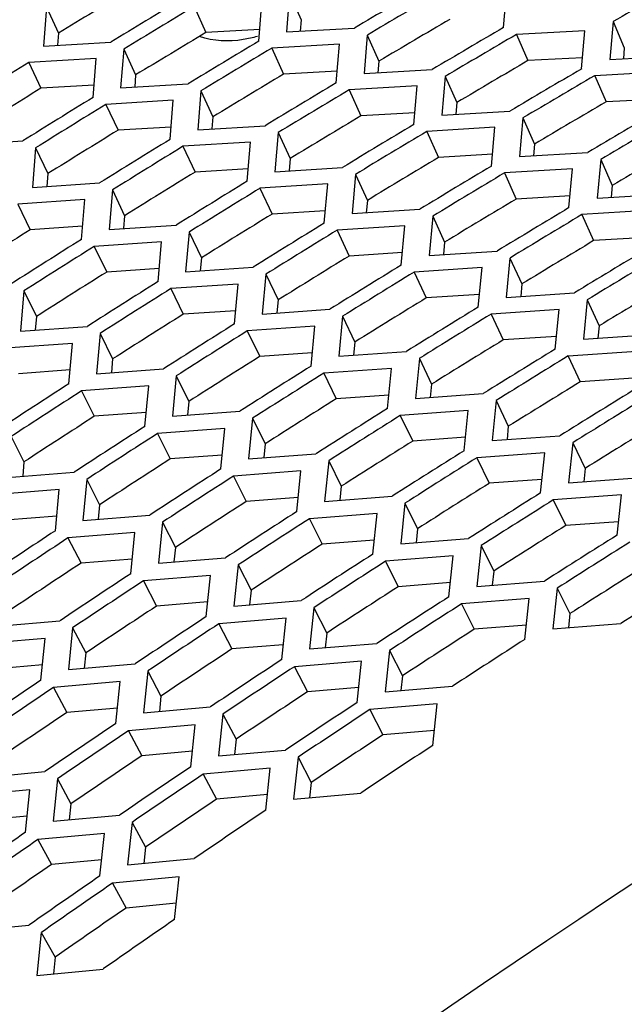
# Model space of a CAD drawing. Header units: millimetres. Extents: x 0 to 420, y 0 to 297.
# Tile 434 of 502: x 335.47 to 337.41, y 243.23 to 246.4. Entities that reach past the tile are written whole.
import ezdxf

# ---------------------------------------------------------------- set-up
doc = ezdxf.new("R2010")
doc.units = ezdxf.units.MM
doc.header["$LTSCALE"] = 23.1
doc.layers.get('0').update_dxf_attribs({"linetype": 'CONTINUOUS'})

msp = doc.modelspace()

# ---------------------------------------------------------------- linework, layer by layer
at = {"color": 3, "linetype": 'CONTINUOUS'}
for p, q in [((337.0243, 246.3719), (337.0345, 246.4945)), ((336.3347, 246.4813), (336.3249, 246.3577)), ((335.5516, 246.4372), (335.5423, 246.3122)), ((336.2357, 246.3279), (336.2455, 246.4518)), ((336.3249, 246.3577), (336.5435, 246.37)), ((337.3769, 246.3909), (337.3662, 246.2684)), ((336.5853, 246.3477), (336.5751, 246.2238)), ((337.2865, 246.3617), (337.0662, 246.3498)), ((337.2758, 246.2389), (337.2865, 246.3617)), ((335.5423, 246.3122), (335.759, 246.325)), ((335.8005, 246.3025), (335.7907, 246.1772)), ((336.4958, 246.318), (336.2773, 246.3055)), ((336.4855, 246.1938), (336.4958, 246.318)), ((335.7118, 246.2724), (335.4952, 246.2594)), ((335.702, 246.1468), (335.7118, 246.2724)), ((337.3662, 246.2684), (337.5872, 246.2804)), ((336.5751, 246.2238), (336.7941, 246.2363)), ((336.8359, 246.2141), (336.8252, 246.0899)), ((337.5385, 246.2289), (337.3177, 246.2167)), ((335.7907, 246.1772), (336.0079, 246.1903)), ((336.7461, 246.1842), (336.5271, 246.1714)), ((336.7353, 246.0597), (336.7461, 246.1842)), ((336.0494, 246.1679), (336.0391, 246.0423)), ((335.9604, 246.1376), (335.7434, 246.1243)), ((335.9502, 246.0117), (335.9604, 246.1376)), ((336.8252, 246.0899), (337.0447, 246.1027)), ((337.0865, 246.0805), (337.0753, 245.956)), ((336.0391, 246.0423), (336.2568, 246.0557)), ((336.9964, 246.0504), (336.777, 246.0374)), ((336.9852, 245.9257), (336.9964, 246.0504)), ((336.2983, 246.0333), (336.2876, 245.9074)), ((335.26, 245.9929), (335.4757, 246.0068)), ((336.209, 246.0027), (335.9915, 245.9892)), ((336.1983, 245.8766), (336.209, 246.0027)), ((335.5169, 245.9842), (335.5067, 245.857)), ((337.0753, 245.956), (337.2953, 245.9691)), ((337.3371, 245.9468), (337.3254, 245.8221)), ((336.2876, 245.9074), (336.5057, 245.9211)), ((336.5472, 245.8986), (336.536, 245.7724)), ((337.2467, 245.9166), (337.0268, 245.9033)), ((337.235, 245.7916), (337.2467, 245.9166)), ((335.5067, 245.857), (335.7229, 245.8711)), ((336.4576, 245.8679), (336.2396, 245.8541)), ((336.4464, 245.7415), (336.4576, 245.8679)), ((335.7641, 245.8485), (335.7534, 245.721)), ((337.3254, 245.8221), (337.5459, 245.8355)), ((335.6754, 245.8174), (335.4593, 245.803)), ((335.6647, 245.6895), (335.6754, 245.8174)), ((336.536, 245.7724), (336.7546, 245.7864)), ((336.796, 245.764), (336.7844, 245.6375)), ((337.497, 245.7829), (337.2766, 245.7692)), ((335.7534, 245.721), (335.9701, 245.7354)), ((336.7062, 245.7331), (336.4878, 245.719)), ((336.6945, 245.6064), (336.7062, 245.7331)), ((336.0113, 245.7128), (336.0001, 245.585)), ((335.9223, 245.6815), (335.7058, 245.6668)), ((335.9111, 245.5534), (335.9223, 245.6815)), ((336.7844, 245.6375), (337.0035, 245.6518)), ((337.0449, 245.6293), (337.0328, 245.5026)), ((336.0001, 245.585), (336.2173, 245.5998)), ((336.2585, 245.5772), (336.2468, 245.449)), ((336.9548, 245.5983), (336.7359, 245.5839)), ((336.9427, 245.4713), (336.9548, 245.5983)), ((336.1692, 245.5456), (335.9522, 245.5307)), ((336.1576, 245.4172), (336.1692, 245.5456)), ((335.4789, 245.5232), (335.4678, 245.3937)), ((337.0328, 245.5026), (337.2523, 245.5171)), ((337.2938, 245.4947), (337.2812, 245.3677)), ((336.2468, 245.449), (336.4645, 245.4641)), ((337.2034, 245.4635), (336.984, 245.4488)), ((337.1908, 245.3362), (337.2034, 245.4635)), ((336.5057, 245.4415), (336.4936, 245.313)), ((335.4678, 245.3937), (335.6835, 245.4092)), ((335.7244, 245.3864), (335.7128, 245.2566)), ((336.4161, 245.4098), (336.1987, 245.3945)), ((336.404, 245.2811), (336.4161, 245.4098)), ((335.6358, 245.3543), (335.4202, 245.3386)), ((335.6242, 245.2242), (335.6358, 245.3543)), ((337.2812, 245.3677), (337.5012, 245.3825)), ((336.4936, 245.313), (336.7117, 245.3284)), ((337.452, 245.3287), (337.2322, 245.3137)), ((336.7529, 245.3058), (336.7403, 245.1771)), ((335.7128, 245.2566), (335.929, 245.2725)), ((336.663, 245.2739), (336.4451, 245.2584)), ((336.6505, 245.1449), (336.663, 245.2739)), ((335.9699, 245.2497), (335.9579, 245.1196)), ((335.881, 245.2173), (335.665, 245.2013)), ((335.8689, 245.087), (335.881, 245.2173)), ((336.7403, 245.1771), (336.9588, 245.1927)), ((337, 245.1701), (336.987, 245.0411)), ((335.9579, 245.1196), (336.1745, 245.1357)), ((336.9099, 245.1381), (336.6915, 245.1222)), ((336.8969, 245.0088), (336.9099, 245.1381)), ((336.2154, 245.1129), (336.2029, 244.9825)), ((336.1262, 245.0804), (335.9097, 245.0641)), ((336.1137, 244.9497), (336.1262, 245.0804)), ((336.987, 245.0411), (337.206, 245.057)), ((337.2472, 245.0344), (337.2337, 244.9051)), ((337.1568, 245.0022), (336.938, 244.9861)), ((337.1433, 244.8726), (337.1568, 245.0022)), ((336.2029, 244.9825), (336.42, 244.999)), ((336.4609, 244.9762), (336.4479, 244.8455)), ((335.4258, 244.9223), (335.6409, 244.9392)), ((336.3714, 244.9435), (336.1545, 244.9269)), ((336.3584, 244.8125), (336.3714, 244.9435)), ((335.6816, 244.9162), (335.6691, 244.7842)), ((337.2337, 244.9051), (337.4532, 244.9213)), ((335.593, 244.8831), (335.378, 244.866)), ((335.5805, 244.7507), (335.593, 244.8831)), ((336.4479, 244.8455), (336.6655, 244.8622)), ((337.4038, 244.8663), (337.1844, 244.8499)), ((337.3898, 244.7364), (337.4038, 244.8663)), ((336.7064, 244.8394), (336.693, 244.7084)), ((335.6691, 244.7842), (335.8848, 244.8014)), ((336.6166, 244.8066), (336.3992, 244.7896)), ((336.6032, 244.6753), (336.6166, 244.8066)), ((335.9254, 244.7784), (335.9125, 244.646)), ((335.8365, 244.7451), (335.621, 244.7277)), ((335.8236, 244.6124), (335.8365, 244.7451)), ((336.693, 244.7084), (336.911, 244.7255)), ((336.9519, 244.7027), (336.938, 244.5714)), ((335.9125, 244.646), (336.1286, 244.6635)), ((336.8618, 244.6696), (336.644, 244.6524)), ((336.8479, 244.5381), (336.8618, 244.6696)), ((336.1692, 244.6406), (336.1558, 244.5079)), ((336.08, 244.607), (335.8641, 244.5894)), ((336.0667, 244.4741), (336.08, 244.607)), ((336.938, 244.5714), (337.1565, 244.5887)), ((337.1974, 244.5659), (337.183, 244.4344)), ((337.1071, 244.5327), (336.8887, 244.5152)), ((337.0927, 244.4008), (337.1071, 244.5327)), ((336.1558, 244.5079), (336.3724, 244.5257)), ((336.413, 244.5027), (336.3992, 244.3698)), ((336.3236, 244.469), (336.1072, 244.4511)), ((336.3097, 244.3358), (336.3236, 244.469)), ((335.3807, 244.4428), (335.5953, 244.461)), ((335.6357, 244.4379), (335.6224, 244.3036)), ((337.183, 244.4344), (337.402, 244.452)), ((335.5471, 244.4037), (335.3327, 244.3853)), ((335.5339, 244.2691), (335.5471, 244.4037)), ((336.3992, 244.3698), (336.6162, 244.3879)), ((336.6569, 244.3649), (336.6425, 244.2316)), ((335.6224, 244.3036), (335.8375, 244.3221)), ((336.5671, 244.331), (336.3503, 244.3127)), ((336.5528, 244.1975), (336.5671, 244.331)), ((335.8778, 244.2989), (335.8641, 244.1643)), ((335.789, 244.2646), (335.5741, 244.2459)), ((335.7753, 244.1297), (335.789, 244.2646)), ((336.6425, 244.2316), (336.86, 244.25)), ((335.8641, 244.1643), (336.0796, 244.1832)), ((336.8107, 244.193), (336.5933, 244.1744)), ((336.7959, 244.0591), (336.8107, 244.193)), ((336.12, 244.16), (336.1058, 244.0251)), ((336.0309, 244.1255), (335.8155, 244.1065)), ((336.0167, 243.9903), (336.0309, 244.1255)), ((336.1058, 244.0251), (336.3218, 244.0442)), ((336.3621, 244.0211), (336.3475, 243.8858)), ((335.3328, 243.9551), (335.5468, 243.9747)), ((336.2727, 243.9864), (336.0569, 243.967)), ((336.2581, 243.8508), (336.2727, 243.9864)), ((335.5868, 243.9513), (335.5728, 243.8147)), ((335.4984, 243.9162), (335.2845, 243.8964)), ((335.4843, 243.7793), (335.4984, 243.9162)), ((336.3475, 243.8858), (336.5639, 243.9053)), ((335.5728, 243.8147), (335.7872, 243.8346)), ((335.8273, 243.8113), (335.8128, 243.6743)), ((335.7386, 243.7759), (335.5243, 243.7559)), ((335.7241, 243.6387), (335.7386, 243.7759)), ((335.8128, 243.6743), (336.0277, 243.6946)), ((335.9788, 243.6357), (335.764, 243.6153)), ((335.9638, 243.4982), (335.9788, 243.6357)), ((335.282, 243.4592), (335.4954, 243.4801)), ((335.5352, 243.4565), (335.5203, 243.3176)), ((335.5203, 243.3176), (335.7342, 243.3389))]:
    msp.add_line(p, q, dxfattribs=at)
at = {"color": 7, "linetype": 'CONTINUOUS'}
for p, q in [((336.3347, 246.4813), (336.372, 246.3971)), ((335.5516, 246.4372), (335.59, 246.3536)), ((336.0275, 246.4396), (336.0653, 246.3557)), ((336.372, 246.3971), (336.3692, 246.3602)), ((336.372, 246.3971), (336.3692, 246.3602)), ((337.3769, 246.3909), (337.4132, 246.3061)), ((335.59, 246.3536), (335.5872, 246.3148)), ((335.59, 246.3536), (335.5872, 246.3148)), ((336.2387, 246.3653), (336.0653, 246.3557)), ((336.5853, 246.3477), (336.6226, 246.2635)), ((337.0662, 246.3498), (337.1029, 246.2652)), ((335.8005, 246.3025), (335.8389, 246.219)), ((336.2773, 246.3055), (336.3151, 246.2216)), ((337.4132, 246.3061), (337.4102, 246.2708)), ((337.2789, 246.2747), (337.1029, 246.2652)), ((335.4952, 246.2594), (335.5341, 246.1761)), ((336.6226, 246.2635), (336.6197, 246.2263)), ((336.6226, 246.2635), (336.6197, 246.2263)), ((335.8389, 246.219), (335.8359, 246.18)), ((336.4886, 246.2314), (336.3151, 246.2216)), ((336.8359, 246.2141), (336.8732, 246.1299)), ((337.3177, 246.2167), (337.3544, 246.1322)), ((335.7051, 246.1863), (335.5341, 246.1761)), ((336.0494, 246.1679), (336.0878, 246.0843)), ((336.5271, 246.1714), (336.5649, 246.0875)), ((335.7434, 246.1243), (335.7822, 246.041)), ((336.8732, 246.1299), (336.8701, 246.0925)), ((336.8732, 246.1299), (336.8701, 246.0925)), ((337.5306, 246.1418), (337.3544, 246.1322)), ((336.0878, 246.0843), (336.0847, 246.0451)), ((336.0878, 246.0843), (336.0847, 246.0451)), ((336.7386, 246.0976), (336.5649, 246.0875)), ((337.0865, 246.0805), (337.1238, 245.9963)), ((335.9534, 246.0514), (335.7822, 246.041)), ((336.2983, 246.0333), (336.3367, 245.9497)), ((336.777, 246.0374), (336.8148, 245.9535)), ((335.9915, 245.9892), (336.0304, 245.9059)), ((337.1238, 245.9963), (337.1205, 245.9587)), ((335.5169, 245.9842), (335.5563, 245.9013)), ((336.9886, 245.9637), (336.8148, 245.9535)), ((336.3367, 245.9497), (336.3334, 245.9103)), ((337.3371, 245.9468), (337.3744, 245.8627)), ((335.5563, 245.9013), (335.5531, 245.86)), ((335.5563, 245.9013), (335.5531, 245.86)), ((336.2017, 245.9165), (336.0304, 245.9059)), ((336.5472, 245.8986), (336.5855, 245.8151)), ((337.0268, 245.9033), (337.0646, 245.8194)), ((337.3744, 245.8627), (337.371, 245.8249)), ((337.3744, 245.8627), (337.371, 245.8249)), ((335.7641, 245.8485), (335.8035, 245.7656)), ((336.2396, 245.8541), (336.2785, 245.7708)), ((337.2386, 245.8298), (337.0646, 245.8194)), ((335.4593, 245.803), (335.4992, 245.7204)), ((336.5855, 245.8151), (336.5821, 245.7754)), ((336.5855, 245.8151), (336.5821, 245.7754)), ((335.8035, 245.7656), (335.8002, 245.7241)), ((335.8035, 245.7656), (335.8002, 245.7241)), ((336.45, 245.7816), (336.2785, 245.7708)), ((336.796, 245.764), (336.8344, 245.6804)), ((337.2766, 245.7692), (337.3144, 245.6853)), ((335.6682, 245.7315), (335.4992, 245.7204)), ((336.0113, 245.7128), (336.0507, 245.6299)), ((336.4878, 245.719), (336.5266, 245.6357)), ((336.8344, 245.6804), (336.8309, 245.6406)), ((336.8344, 245.6804), (336.8309, 245.6406)), ((337.4886, 245.696), (337.3144, 245.6853)), ((335.7058, 245.6668), (335.7457, 245.5842)), ((336.6983, 245.6467), (336.5266, 245.6357)), ((336.0507, 245.6299), (336.0472, 245.5882)), ((336.0507, 245.6299), (336.0472, 245.5882)), ((337.0449, 245.6293), (337.0833, 245.5458)), ((335.9149, 245.5956), (335.7457, 245.5842)), ((336.2585, 245.5772), (336.2979, 245.4942)), ((336.7359, 245.5839), (336.7747, 245.5006)), ((337.0833, 245.5458), (337.0796, 245.5057)), ((337.0833, 245.5458), (337.0796, 245.5057)), ((335.4789, 245.5232), (335.5194, 245.4409)), ((335.9522, 245.5307), (335.9921, 245.4481)), ((336.9466, 245.5118), (336.7747, 245.5006)), ((336.2979, 245.4942), (336.2942, 245.4523)), ((336.2979, 245.4942), (336.2942, 245.4523)), ((337.2938, 245.4947), (337.3322, 245.4111)), ((336.1615, 245.4596), (335.9921, 245.4481)), ((336.984, 245.4488), (337.0229, 245.3655)), ((335.5194, 245.4409), (335.5158, 245.3972)), ((336.5057, 245.4415), (336.5451, 245.3586)), ((335.7244, 245.3864), (335.7649, 245.3042)), ((336.1987, 245.3945), (336.2386, 245.3119)), ((337.3322, 245.4111), (337.3283, 245.3709)), ((337.3322, 245.4111), (337.3283, 245.3709)), ((336.5451, 245.3586), (336.5412, 245.3164)), ((336.5451, 245.3586), (336.5412, 245.3164)), ((337.1949, 245.3769), (337.0229, 245.3655)), ((336.4081, 245.3237), (336.2386, 245.3119)), ((335.7649, 245.3042), (335.7611, 245.2602)), ((336.7529, 245.3058), (336.7923, 245.2229)), ((337.2322, 245.3137), (337.271, 245.2304)), ((335.6282, 245.2687), (335.4612, 245.2566)), ((336.4451, 245.2584), (336.485, 245.1758)), ((335.9699, 245.2497), (336.0104, 245.1674)), ((337.4432, 245.242), (337.271, 245.2304)), ((335.665, 245.2013), (335.7059, 245.1194)), ((336.7923, 245.2229), (336.7883, 245.1805)), ((336.7923, 245.2229), (336.7883, 245.1805)), ((336.0104, 245.1674), (336.0064, 245.1232)), ((336.6547, 245.1878), (336.485, 245.1758)), ((337, 245.1701), (337.0395, 245.0872)), ((335.8731, 245.1317), (335.7059, 245.1194)), ((336.2154, 245.1129), (336.2559, 245.0307)), ((336.6915, 245.1222), (336.7314, 245.0396)), ((337.0395, 245.0872), (337.0353, 245.0446)), ((337.0395, 245.0872), (337.0353, 245.0446)), ((335.4378, 245.0541), (335.4793, 244.9725)), ((335.9097, 245.0641), (335.9507, 244.9822)), ((336.9013, 245.0518), (336.7314, 245.0396)), ((337.2472, 245.0344), (337.2867, 244.9515)), ((336.2559, 245.0307), (336.2517, 244.9863)), ((335.4793, 244.9725), (335.4752, 244.9262)), ((336.118, 244.9947), (335.9507, 244.9822)), ((336.4609, 244.9762), (336.5014, 244.8939)), ((336.938, 244.9861), (336.9779, 244.9035)), ((337.2867, 244.9515), (337.2823, 244.9087)), ((335.6816, 244.9162), (335.7231, 244.8347)), ((336.1545, 244.9269), (336.1954, 244.8449)), ((337.1479, 244.9159), (336.9779, 244.9035)), ((336.5014, 244.8939), (336.4971, 244.8493)), ((336.3629, 244.8576), (336.1954, 244.8449)), ((337.1844, 244.8499), (337.2243, 244.7673)), ((335.7231, 244.8347), (335.7188, 244.7882)), ((336.7064, 244.8394), (336.7469, 244.7572)), ((335.585, 244.7977), (335.42, 244.7847)), ((336.3992, 244.7896), (336.4402, 244.7077)), ((337.3945, 244.7799), (337.2243, 244.7673)), ((335.9254, 244.7784), (335.9669, 244.6968)), ((336.7469, 244.7572), (336.7424, 244.7123)), ((335.621, 244.7277), (335.663, 244.6464)), ((336.6079, 244.7206), (336.4402, 244.7077)), ((335.9669, 244.6968), (335.9625, 244.6501)), ((336.9519, 244.7027), (336.9924, 244.6204)), ((335.8282, 244.6596), (335.663, 244.6464)), ((336.1692, 244.6406), (336.2107, 244.559)), ((336.644, 244.6524), (336.6849, 244.5705)), ((336.9924, 244.6204), (336.9877, 244.5754)), ((335.8641, 244.5894), (335.9061, 244.5081)), ((336.2107, 244.559), (336.2061, 244.5121)), ((336.8528, 244.5836), (336.6849, 244.5705)), ((337.1974, 244.5659), (337.2379, 244.4837)), ((336.0715, 244.5215), (335.9061, 244.5081)), ((336.413, 244.5027), (336.4546, 244.4212)), ((336.8887, 244.5152), (336.9297, 244.4332)), ((337.2379, 244.4837), (337.2331, 244.4384)), ((335.6357, 244.4379), (335.6783, 244.357)), ((336.1072, 244.4511), (336.1492, 244.3698)), ((337.0977, 244.4466), (336.9297, 244.4332)), ((336.4546, 244.4212), (336.4498, 244.374)), ((336.3147, 244.3834), (336.1492, 244.3698)), ((335.6783, 244.357), (335.6735, 244.308)), ((336.6569, 244.3649), (336.6984, 244.2833)), ((335.5388, 244.3186), (335.3757, 244.3047)), ((336.3503, 244.3127), (336.3923, 244.2315)), ((335.8778, 244.2989), (335.9204, 244.2181)), ((336.6984, 244.2833), (336.6934, 244.2359)), ((335.5741, 244.2459), (335.6171, 244.1653)), ((336.558, 244.2453), (336.3923, 244.2315)), ((335.9204, 244.2181), (335.9155, 244.1688)), ((335.7804, 244.1794), (335.6171, 244.1653)), ((336.12, 244.16), (336.1625, 244.0791)), ((336.5933, 244.1744), (336.6353, 244.0931)), ((335.8155, 244.1065), (335.8585, 244.0259)), ((336.8012, 244.1072), (336.6353, 244.0931)), ((336.1625, 244.0791), (336.1575, 244.0297)), ((336.0219, 244.0402), (335.8585, 244.0259)), ((336.3621, 244.0211), (336.4047, 243.9402)), ((336.0569, 243.967), (336.0999, 243.8864)), ((335.5868, 243.9513), (335.6305, 243.8711)), ((336.4047, 243.9402), (336.3994, 243.8905)), ((336.2635, 243.901), (336.0999, 243.8864)), ((335.6305, 243.8711), (335.6253, 243.8196)), ((335.4897, 243.8313), (335.3286, 243.8166)), ((335.8273, 243.8113), (335.8709, 243.7311)), ((335.5243, 243.7559), (335.5683, 243.676)), ((335.8709, 243.7311), (335.8656, 243.6793)), ((335.7296, 243.691), (335.5683, 243.676)), ((335.764, 243.6153), (335.8081, 243.5354)), ((335.9695, 243.5507), (335.8081, 243.5354)), ((335.5352, 243.4565), (335.5798, 243.3771)), ((335.5798, 243.3771), (335.5742, 243.323))]:
    msp.add_line(p, q, dxfattribs=at)
at = {"color": 3, "linetype": 'CONTINUOUS'}
for centre, radius, start, end in [((359.2865, 208.0362), 44.5726, 120.33818, 120.6801), ((359.7011, 207.8239), 44.5621, 119.72045, 120.064), ((358.9268, 208.2107), 44.6032, 120.953, 121.29335), ((359.344, 207.9874), 44.6034, 120.33818, 120.6801), ((358.9844, 208.1618), 44.6342, 120.953, 121.29335), ((359.6313, 207.7437), 44.7574, 120.33818, 120.6801), ((359.6888, 207.695), 44.7881, 120.33818, 120.6801), ((359.2723, 207.9171), 44.7892, 120.953, 121.29335), ((359.3299, 207.8682), 44.8202, 120.953, 121.29335), ((358.9682, 208.0523), 44.8415, 121.56501, 121.90384), ((359.9762, 207.4512), 44.9421, 120.33818, 120.6801), ((360.0336, 207.4025), 44.9729, 120.33818, 120.6801), ((359.6178, 207.6235), 44.9752, 120.953, 121.29335), ((359.2567, 207.8067), 44.9976, 121.56501, 121.90384), ((359.6754, 207.5746), 45.0062, 120.953, 121.29335), ((359.3144, 207.7576), 45.0288, 121.56501, 121.90384), ((360.321, 207.1588), 45.1268, 120.33818, 120.6801), ((360.3785, 207.11), 45.1576, 120.33818, 120.6801), ((359.9633, 207.33), 45.1612, 120.953, 121.29335), ((360.0209, 207.281), 45.1922, 120.953, 121.29335), ((359.6029, 207.5121), 45.1848, 121.56501, 121.90384), ((359.6605, 207.463), 45.216, 121.56501, 121.90384), ((360.3088, 207.0364), 45.3472, 120.953, 121.29335), ((360.3664, 206.9875), 45.3782, 120.953, 121.29335), ((359.949, 207.2175), 45.3721, 121.56501, 121.90384), ((360.0067, 207.1684), 45.4033, 121.56501, 121.90384), ((360.6543, 206.7428), 45.5332, 120.953, 121.29335), ((360.7119, 206.6939), 45.5642, 120.953, 121.29335), ((360.2951, 206.9228), 45.5593, 121.56501, 121.90384), ((360.3528, 206.8737), 45.5905, 121.56501, 121.90384), ((359.933, 207.1138), 45.5745, 122.1743, 122.51166), ((359.9908, 207.0646), 45.6059, 122.1743, 122.51166), ((360.9998, 206.4492), 45.7192, 120.953, 121.29335), ((360.6413, 206.6282), 45.7466, 121.56501, 121.90384), ((361.0574, 206.4003), 45.7502, 120.953, 121.29335), ((360.699, 206.5791), 45.7778, 121.56501, 121.90384), ((360.2798, 206.8182), 45.7629, 122.1743, 122.51166), ((360.3376, 206.7689), 45.7943, 122.1743, 122.51166), ((360.9874, 206.3335), 45.9338, 121.56501, 121.90384), ((361.0451, 206.2844), 45.965, 121.56501, 121.90384), ((360.6266, 206.5225), 45.9514, 122.1743, 122.51166), ((360.6844, 206.4732), 45.9828, 122.1743, 122.51166), ((361.3336, 206.0389), 46.121, 121.56501, 121.90384), ((361.3913, 205.9898), 46.1523, 121.56501, 121.90384), ((360.9734, 206.2268), 46.1399, 122.1743, 122.51166), ((361.0312, 206.1775), 46.1713, 122.1743, 122.51166), ((360.6098, 206.4258), 46.1475, 122.78097, 123.11691), ((360.6677, 206.3764), 46.1791, 122.78097, 123.11691), ((361.6797, 205.7442), 46.3083, 121.56501, 121.90384), ((361.7374, 205.6951), 46.3395, 121.56501, 121.90384), ((361.3202, 205.9311), 46.3283, 122.1743, 122.51166), ((361.378, 205.8818), 46.3598, 122.1743, 122.51166), ((360.9572, 206.1292), 46.3372, 122.78097, 123.11691), ((361.0151, 206.0797), 46.3688, 122.78097, 123.11691), ((361.667, 205.6354), 46.5168, 122.1743, 122.51166), ((361.7247, 205.5861), 46.5482, 122.1743, 122.51166), ((361.3047, 205.8325), 46.5268, 122.78097, 123.11691), ((361.3626, 205.783), 46.5585, 122.78097, 123.11691), ((362.0137, 205.3397), 46.7053, 122.1743, 122.51166), ((362.0715, 205.2905), 46.7367, 122.1743, 122.51166), ((361.6521, 205.5358), 46.7165, 122.78097, 123.11691), ((361.71, 205.4863), 46.7481, 122.78097, 123.11691), ((361.2868, 205.7431), 46.7163, 123.38511, 123.71968), ((361.3448, 205.6934), 46.7481, 123.38511, 123.71968), ((362.3605, 205.0441), 46.8938, 122.1743, 122.51166), ((362.4183, 204.9948), 46.9252, 122.1743, 122.51166), ((361.9995, 205.2391), 46.9062, 122.78097, 123.11691), ((362.0575, 205.1896), 46.9378, 122.78097, 123.11691), ((361.6349, 205.4454), 46.9071, 123.38511, 123.71968), ((362.7073, 204.7484), 47.0822, 122.1743, 122.51166), ((361.6929, 205.3958), 46.9389, 123.38511, 123.71968), ((362.347, 204.9424), 47.0958, 122.78097, 123.11691), ((362.4049, 204.893), 47.1274, 122.78097, 123.11691), ((361.983, 205.1477), 47.098, 123.38511, 123.71968), ((362.041, 205.0981), 47.1298, 123.38511, 123.71968), ((362.6944, 204.6457), 47.2855, 122.78097, 123.11691), ((362.3311, 204.8501), 47.2888, 123.38511, 123.71968), ((362.3891, 204.8005), 47.3206, 123.38511, 123.71968), ((361.9637, 205.0658), 47.2805, 123.98681, 124.32008), ((362.0219, 205.016), 47.3125, 123.98681, 124.32008), ((362.6791, 204.5524), 47.4796, 123.38511, 123.71968), ((362.7371, 204.5028), 47.5114, 123.38511, 123.71968), ((362.3125, 204.7672), 47.4724, 123.98681, 124.32008), ((362.3706, 204.7174), 47.5044, 123.98681, 124.32008), ((363.0272, 204.2548), 47.6704, 123.38511, 123.71968), ((362.6612, 204.4686), 47.6644, 123.98681, 124.32008), ((362.7193, 204.4188), 47.6964, 123.98681, 124.32008), ((363.0099, 204.17), 47.8563, 123.98681, 124.32008), ((362.6402, 204.3943), 47.8396, 124.58617, 124.91818), ((362.6984, 204.3443), 47.8717, 124.58617, 124.91818), ((362.9895, 204.0948), 48.0326, 124.58617, 124.91818), ((363.0478, 204.0448), 48.0648, 124.58617, 124.91818), ((363.3389, 203.7953), 48.2257, 124.58617, 124.91818)]:
    msp.add_arc(centre, radius, start, end, dxfattribs=at)
at = {"color": 7, "linetype": 'CONTINUOUS'}
for centre, radius, start, end in [((358.6172, 208.4706), 44.3325, 120.953, 121.29335), ((359.3227, 208.002), 44.4885, 120.33818, 120.6801), ((358.9627, 208.1771), 44.5185, 120.953, 121.29335), ((359.6675, 207.7096), 44.6733, 120.33818, 120.6801), ((359.3082, 207.8835), 44.7045, 120.953, 121.29335), ((358.9461, 208.0683), 44.7251, 121.56501, 121.90384), ((360.0123, 207.4171), 44.858, 120.33818, 120.6801), ((359.6537, 207.5899), 44.8905, 120.953, 121.29335), ((359.2923, 207.7736), 44.9123, 121.56501, 121.90384), ((360.3572, 207.1246), 45.0427, 120.33818, 120.6801), ((359.9992, 207.2963), 45.0765, 120.953, 121.29335), ((359.6384, 207.479), 45.0996, 121.56501, 121.90384), ((360.3447, 207.0028), 45.2625, 120.953, 121.29335), ((359.9846, 207.1843), 45.2868, 121.56501, 121.90384), ((359.6214, 207.3769), 45.3002, 122.1743, 122.51166), ((360.6902, 206.7092), 45.4485, 120.953, 121.29335), ((360.3307, 206.8897), 45.474, 121.56501, 121.90384), ((359.9682, 207.0812), 45.4886, 122.1743, 122.51166), ((361.0357, 206.4156), 45.6345, 120.953, 121.29335), ((360.6769, 206.595), 45.6613, 121.56501, 121.90384), ((360.315, 206.7855), 45.6771, 122.1743, 122.51166), ((361.023, 206.3004), 45.8485, 121.56501, 121.90384), ((360.6618, 206.4898), 45.8656, 122.1743, 122.51166), ((361.3692, 206.0057), 46.0358, 121.56501, 121.90384), ((361.0086, 206.1941), 46.0541, 122.1743, 122.51166), ((360.6448, 206.3936), 46.0612, 122.78097, 123.11691), ((361.7153, 205.7111), 46.223, 121.56501, 121.90384), ((361.3554, 205.8984), 46.2425, 122.1743, 122.51166), ((360.9922, 206.0969), 46.2508, 122.78097, 123.11691), ((361.7022, 205.6028), 46.431, 122.1743, 122.51166), ((361.3396, 205.8003), 46.4405, 122.78097, 123.11691), ((362.049, 205.3071), 46.6195, 122.1743, 122.51166), ((361.6871, 205.5036), 46.6301, 122.78097, 123.11691), ((361.3215, 205.7113), 46.6294, 123.38511, 123.71968), ((362.3958, 205.0114), 46.8079, 122.1743, 122.51166), ((362.0345, 205.2069), 46.8198, 122.78097, 123.11691), ((361.6696, 205.4136), 46.8202, 123.38511, 123.71968), ((362.382, 204.9102), 47.0095, 122.78097, 123.11691), ((362.0177, 205.116), 47.0111, 123.38511, 123.71968), ((362.3657, 204.8183), 47.2019, 123.38511, 123.71968), ((361.9982, 205.0344), 47.1931, 123.98681, 124.32008), ((362.7138, 204.5206), 47.3927, 123.38511, 123.71968), ((362.3469, 204.7358), 47.385, 123.98681, 124.32008), ((362.6956, 204.4372), 47.577, 123.98681, 124.32008), ((362.6743, 204.3633), 47.7517, 124.58617, 124.91818), ((363.0237, 204.0638), 47.9447, 124.58617, 124.91818)]:
    msp.add_arc(centre, radius, start, end, dxfattribs=at)
for points, knots in [([(325.7915, 240.4092), (326.9563, 241.5423), (329.3493, 243.6919), (333.1252, 246.5612), (336.9793, 248.9908), (339.6313, 250.325), (340.9508, 250.897)], [0, 0, 0, 0, 0.263163, 0.520257, 0.7671, 1, 1, 1, 1]), ([(335.6507, 242.3708), (337.7736, 243.9181), (342.1785, 246.6247), (346.9884, 248.5386), (349.4067, 249.2373)], [0, 0, 0, 0, 0.510671, 1, 1, 1, 1])]:
    msp.add_open_spline(points, degree=3, knots=knots, dxfattribs=at)
at = {"color": 3, "linetype": 'CONTINUOUS'}
msp.add_open_spline([(325.7974, 240.403), (326.9577, 241.5322), (329.3436, 243.674), (333.1141, 246.5301), (336.9676, 248.951), (339.6175, 250.2875), (340.9356, 250.8661)], degree=3, knots=[0, 0, 0, 0, 0.262658, 0.519459, 0.766458, 1, 1, 1, 1], dxfattribs=at)
at = {"color": 7, "linetype": 'CONTINUOUS'}
for points in [[(336.1857, 246.3329), (336.1393, 246.3254), (336.0895, 246.3276), (336.045, 246.3427)], [(336.2312, 246.3433), (336.2163, 246.3389), (336.2011, 246.3354), (336.1857, 246.3329)]]:
    msp.add_open_spline(points, degree=3, dxfattribs=at)

doc.saveas('drawing.dxf')
